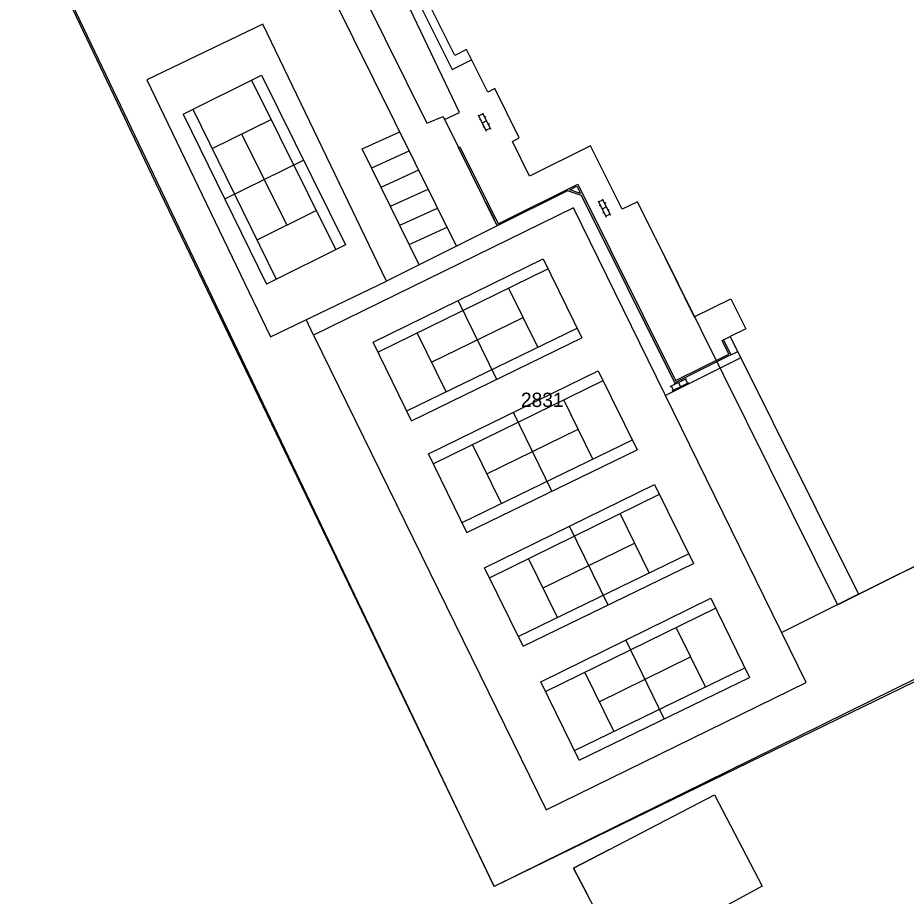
# Model space of a CAD drawing. Extents: x 148816 to 151297, y 399515 to 402500.
# Drawn here: x 149375 to 149486.6, y 400250 to 400360.3 of the extents above; entities that cross this region are included whole.
import ezdxf

# ---------------------------------------------------------------- set-up
doc = ezdxf.new("R2010")
doc.units = 0
for name, color, linetype in [('B01 Hoofdgebouw  [T] Norm', 7, 'Continuous'), ('B01 hoofgebouw', 7, 'Continuous'), ('G01 perceelsgrens', 7, 'Continuous'), ('S02 Open verharding  Norm', 7, 'Continuous'), ('T01 Muur  [D] Gem', 7, 'Continuous'), ('T04 Haag heg  [D] Gem', 7, 'Continuous'), ('V00 Kant verharding algemeen  [T] Norm', 7, 'Continuous'), ('V00 Kant verharding algemeen secundair  [T] Gem', 7, 'Continuous'), ('Z01 perceelnummer', 7, 'Continuous')]:
    doc.layers.add(name, color=color, linetype=linetype)

msp = doc.modelspace()

# ---------------------------------------------------------------- linework, layer by layer
at = {"layer": 'B01 Hoofdgebouw  [T] Norm'}
for p, q in [((149429.92, 400355.56), (149413.77, 400387.93)), ((149431.39, 400356.3), (149429.92, 400355.56)), ((149434.05, 400350.97), (149431.39, 400356.3)), ((149434.92, 400351.41), (149434.05, 400350.97)), ((149438.01, 400345.21), (149434.92, 400351.41)), ((149437.14, 400344.77), (149438.01, 400345.21)), ((149439.3, 400340.43), (149437.14, 400344.77)), ((149446.95, 400344.24), (149439.3, 400340.43)), ((149450.93, 400336.26), (149446.95, 400344.24)), ((149452.83, 400337.2), (149450.93, 400336.26)), ((149455.05, 400332.73), (149452.83, 400337.2)), ((149449.26, 400255.82), (149444.83, 400253.51)), ((149444.83, 400253.51), (149446.66, 400250))]:
    msp.add_line(p, q, dxfattribs=at)
for points in [[(149455.05, 400332.73), (149459.98, 400322.76), (149464.55, 400325.03), (149466.43, 400321.24), (149464.5, 400320.29), (149480.58, 400287.91), (149512.34, 400303.74), (149495.04, 400338.26), (149499.51, 400340.5), (149479.6, 400380.24)], [(149449.26, 400255.82), (149462.53, 400262.74), (149468.51, 400251.28), (149455.38, 400244.11)]]:
    msp.add_lwpolyline(points, dxfattribs=at)
at = {"layer": 'B01 hoofgebouw'}
for points in [[(149455.05, 400332.73), (149452.83, 400337.2), (149450.93, 400336.26), (149446.95, 400344.24), (149439.3, 400340.43), (149437.14, 400344.77), (149438.01, 400345.21), (149434.92, 400351.41), (149434.05, 400350.97), (149431.39, 400356.3), (149429.92, 400355.56), (149413.77, 400387.93), (149418.41, 400390.24), (149416, 400395.11), (149447.65, 400410.86), (149450.06, 400406), (149459.22, 400410.55), (149473.17, 400382.64), (149477.36, 400384.71), (149479.6, 400380.24)], [(149455.05, 400332.73), (149477.96, 400286.61), (149512.34, 400303.74), (149495.04, 400338.26), (149499.51, 400340.5), (149479.6, 400380.24)], [(149449.26, 400255.82), (149462.53, 400262.74), (149468.51, 400251.28), (149455.38, 400244.11)], [(149455.38, 400244.11), (149450.95, 400241.79), (149444.83, 400253.51), (149449.26, 400255.82)]]:
    msp.add_lwpolyline(points, dxfattribs=at)
at = {"layer": 'G01 perceelsgrens'}
msp.add_lwpolyline([(149535.22, 400305.59), (149520.35, 400293.38), (149434.85, 400251.22), (149375.06, 400376.33), (149393.14, 400383.56), (149380.61, 400410.15)], dxfattribs=at)
at = {"layer": 'S02 Open verharding  Norm'}
for p, q in [((149433.38, 400348.38), (149434.4, 400346.32)), ((149432.84, 400348.11), (149433.87, 400346.05)), ((149432.91, 400347.98), (149433.45, 400348.25)), ((149433.13, 400347.53), (149433, 400347.47)), ((149433.89, 400347.35), (149433.36, 400347.08)), ((149433.8, 400347.87), (149433.67, 400347.8)), ((149433.58, 400346.64), (149433.44, 400346.57)), ((149433.8, 400346.19), (149434.34, 400346.46)), ((149434.25, 400346.97), (149434.12, 400346.9)), ((149447.9, 400337.32), (149448.92, 400335.26)), ((149447.96, 400337.18), (149448.5, 400337.45)), ((149448.43, 400337.58), (149449.46, 400335.52)), ((149448.18, 400336.73), (149448.05, 400336.67)), ((149448.94, 400336.55), (149448.41, 400336.29)), ((149448.86, 400337.07), (149448.72, 400337)), ((149449.3, 400336.17), (149449.17, 400336.11)), ((149448.63, 400335.84), (149448.5, 400335.77)), ((149448.85, 400335.39), (149449.39, 400335.66)), ((149456.95, 400314), (149459.01, 400315.02)), ((149459.14, 400314.42), (149458.88, 400314.96)), ((149457.35, 400313.53), (149457.09, 400314.07)), ((149457.22, 400313.46), (149459.28, 400314.49)), ((149457.47, 400314.42), (149457.53, 400314.29)), ((149457.98, 400314.51), (149458.25, 400313.98)), ((149458.36, 400314.87), (149458.43, 400314.74)), ((149458.7, 400314.2), (149458.76, 400314.06)), ((149457.8, 400313.75), (149457.87, 400313.62))]:
    msp.add_line(p, q, dxfattribs=at)
at = {"layer": 'T01 Muur  [D] Gem'}
msp.add_lwpolyline([(149430.55, 400344.09), (149435.34, 400334.44), (149445.34, 400339.42), (149457.63, 400314.75), (149464.31, 400318.07), (149463.47, 400319.77), (149463.65, 400319.86), (149464.58, 400317.98), (149457.54, 400314.48), (149445.83, 400337.98), (149444.08, 400338.57), (149435.25, 400334.17), (149430.37, 400344), (149430.55, 400344.09)], dxfattribs=at)
msp.add_lwpolyline([(149444.34, 400338.69), (149445.25, 400339.15), (149445.7, 400338.24)], close=True, dxfattribs=at)
at = {"layer": 'T04 Haag heg  [D] Gem'}
msp.add_line((149500, 400282.95), (149434.85, 400251.22), dxfattribs=at)
msp.add_lwpolyline([(149375.04, 400375.86), (149391.83, 400340.61), (149434.85, 400251.22)], dxfattribs=at)
for points in [[(149405.82, 400359.52), (149391.26, 400352.52), (149406.78, 400320.25), (149421.34, 400327.25)], [(149412.19, 400320.47), (149441.4, 400260.85), (149474.03, 400276.83), (149444.82, 400336.45)]]:
    msp.add_lwpolyline(points, close=True, dxfattribs=at)
at = {"layer": 'V00 Kant verharding algemeen  [T] Norm'}
for p, q in [((149430.13, 400331.62), (149388.99, 400414.67)), ((149404.34, 400391.53), (149426.42, 400347.08)), ((149395.8, 400348.21), (149405.63, 400353.08)), ((149405.63, 400353.08), (149416.19, 400331.79)), ((149404.4, 400352.47), (149414.96, 400331.17)), ((149397.03, 400348.81), (149407.5, 400327.48)), ((149428.62, 400347.53), (149430.52, 400348.42)), ((149395.8, 400348.21), (149406.27, 400326.87)), ((149399.45, 400343.89), (149406.84, 400347.55)), ((149426.42, 400347.08), (149428.43, 400347.92)), ((149428.43, 400347.92), (149430.37, 400344)), ((149403.15, 400345.72), (149408.83, 400334.27)), ((149401.03, 400337.55), (149410.91, 400342.43)), ((149405.08, 400332.41), (149412.52, 400336.1)), ((149433.78, 400337.14), (149434.84, 400335)), ((149435.25, 400334.17), (149425.43, 400329.28)), ((149416.19, 400331.79), (149406.27, 400326.87)), ((149419.66, 400319.56), (149440.99, 400330.03)), ((149440.99, 400330.03), (149445.87, 400320.1)), ((149420.26, 400318.33), (149441.6, 400328.8)), ((149425.43, 400329.28), (149421.34, 400327.25)), ((149440.33, 400318.93), (149436.67, 400326.39)), ((149435.17, 400314.9), (149430.33, 400324.8)), ((149427, 400317.06), (149438.48, 400322.69)), ((149412.19, 400320.47), (149411.25, 400322.4)), ((149423.89, 400310.95), (149445.27, 400321.33)), ((149428.83, 400313.34), (149425.19, 400320.75)), ((149424.49, 400309.71), (149419.66, 400319.56)), ((149424.49, 400309.71), (149445.87, 400320.1)), ((149463.65, 400319.86), (149464.5, 400320.29)), ((149464.58, 400317.98), (149465.44, 400318.4)), ((149465.84, 400317.6), (149456.36, 400312.89)), ((149426.59, 400305.53), (149447.93, 400315.99)), ((149447.93, 400315.99), (149452.8, 400306.06)), ((149427.19, 400304.29), (149448.53, 400314.77)), ((149447.26, 400304.89), (149443.6, 400312.35)), ((149442.1, 400300.86), (149437.26, 400310.76)), ((149433.93, 400303.02), (149445.41, 400308.65)), ((149430.82, 400296.91), (149452.2, 400307.29)), ((149431.42, 400295.67), (149452.8, 400306.06)), ((149435.76, 400299.3), (149432.12, 400306.71)), ((149431.42, 400295.67), (149426.59, 400305.53)), ((149433.64, 400291.23), (149454.98, 400301.7)), ((149454.98, 400301.7), (149459.86, 400291.76)), ((149434.25, 400290), (149455.59, 400300.47)), ((149454.32, 400290.59), (149450.66, 400298.05)), ((149449.15, 400286.56), (149444.32, 400296.47)), ((149440.99, 400288.72), (149452.47, 400294.35)), ((149437.88, 400282.61), (149459.26, 400292.99)), ((149438.48, 400281.38), (149459.86, 400291.76)), ((149442.81, 400285.01), (149439.18, 400292.42)), ((149438.48, 400281.38), (149433.64, 400291.23)), ((149440.7, 400276.94), (149462.04, 400287.41)), ((149462.04, 400287.41), (149466.91, 400277.47)), ((149480.58, 400287.91), (149470.95, 400283.13)), ((149441.3, 400275.71), (149462.64, 400286.18)), ((149461.37, 400276.31), (149457.71, 400283.76)), ((149456.21, 400272.28), (149451.37, 400282.18)), ((149448.04, 400274.43), (149459.52, 400280.07)), ((149444.93, 400268.32), (149466.31, 400278.7)), ((149449.86, 400270.72), (149446.23, 400278.13)), ((149445.53, 400267.09), (149466.91, 400277.47)), ((149445.53, 400267.09), (149440.7, 400276.94))]:
    msp.add_line(p, q, dxfattribs=at)
for points in [[(149424.49, 400366.45), (149423.53, 400365.98), (149429.56, 400353.81), (149432.02, 400355.03)], [(149430.52, 400348.42), (149422.95, 400364.25), (149418.91, 400362.2)], [(149425.43, 400329.28), (149418.3, 400343.86), (149423.01, 400346)]]:
    msp.add_lwpolyline(points, dxfattribs=at)
at = {"layer": 'V00 Kant verharding algemeen secundair  [T] Gem'}
for p, q in [((149419.48, 400341.46), (149424.2, 400343.6)), ((149420.65, 400339.05), (149425.38, 400341.2)), ((149421.83, 400336.65), (149426.57, 400338.8)), ((149423, 400334.25), (149427.76, 400336.41)), ((149424.18, 400331.84), (149428.95, 400334.01))]:
    msp.add_line(p, q, dxfattribs=at)

# ---------------------------------------------------------------- texts
at = {"layer": 'Z01 perceelnummer'}
msp.add_text('2831', height=1.8, dxfattribs=at).set_placement((149438.21, 400311.43))

doc.saveas('drawing.dxf')
